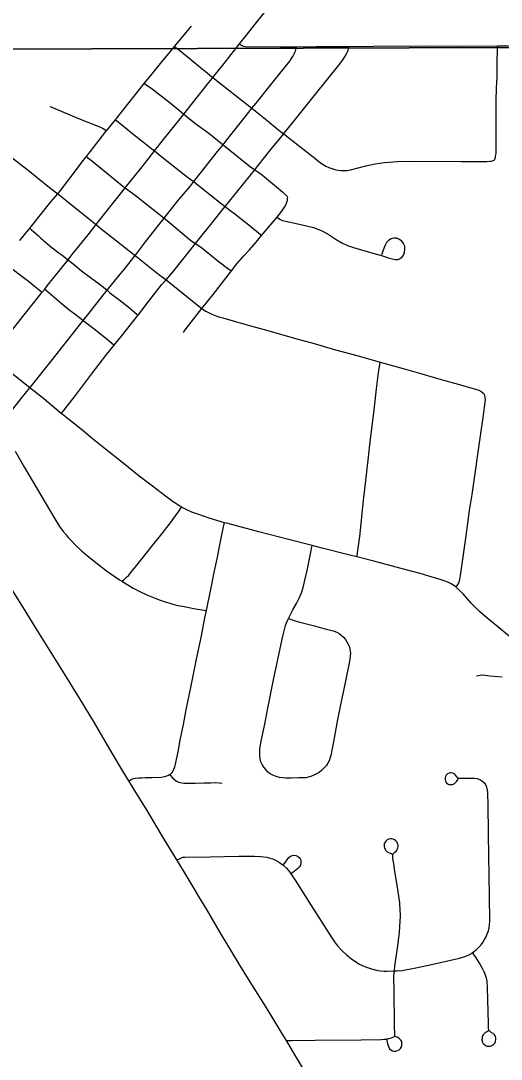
# Model space of a CAD drawing. Extents: x 0 to 34, y -5 to 22.
# Drawn here: x 3.656 to 4.121, y 14.615 to 15.62 of the extents above; entities that cross this region are included whole.
import ezdxf

# ---------------------------------------------------------------- set-up
doc = ezdxf.new("R2010")
doc.units = 0
for name, color, linetype in [('GM_X_City_Street', 7, 'Continuous'), ('GM_X_County_Road', 7, 'Continuous'), ('GM_X_Minor_River', 7, 'Continuous'), ('GM_X_Section', 7, 'Continuous'), ('GM_X_Township_Road', 7, 'Continuous')]:
    doc.layers.add(name, color=color, linetype=linetype)

msp = doc.modelspace()

# ---------------------------------------------------------------- linework, layer by layer
at = {"layer": 'GM_X_City_Street'}
for points in [[(3.6555, 15.4072), (3.6651, 15.4191), (3.6668, 15.4211), (3.6855, 15.4446), (3.6922, 15.4523), (3.6962, 15.4571), (3.7044, 15.4678), (3.7173, 15.4847), (3.72, 15.4882), (3.7237, 15.4929), (3.7388, 15.5124), (3.7397, 15.5135), (3.7481, 15.5238), (3.7492, 15.5252), (3.7675, 15.5484), (3.7759, 15.559), (3.7792, 15.5631), (3.7915, 15.5782), (3.8009, 15.5894), (3.8052, 15.5947), (3.8102, 15.6007), (3.8196, 15.6121), (3.8216, 15.6145)], [(3.6358, 15.2277), (3.6569, 15.2543), (3.6653, 15.2645), (3.6682, 15.2681), (3.6858, 15.2905), (3.7133, 15.3251), (3.7169, 15.3297), (3.7222, 15.3364), (3.7291, 15.3453), (3.7376, 15.3558), (3.7401, 15.3589), (3.7418, 15.3609), (3.7511, 15.3725), (3.7566, 15.3791), (3.767, 15.3925), (3.7683, 15.3942), (3.7772, 15.4057), (3.7938, 15.4271), (3.7951, 15.4287), (3.8009, 15.4361), (3.8096, 15.447), (3.8199, 15.4591), (3.8237, 15.464), (3.8311, 15.4734), (3.8466, 15.4931), (3.8521, 15.4997), (3.8549, 15.5032), (3.8673, 15.519), (3.8769, 15.5311), (3.88, 15.5349), (3.884, 15.5398), (3.8981, 15.5574), (3.9058, 15.567), (3.9166, 15.5806), (3.9183, 15.5831), (3.9196, 15.5851), (3.9206, 15.5871), (3.922, 15.5901), (3.9225, 15.5917), (3.9228, 15.5934), (3.923, 15.5944)], [(3.6957, 15.2399), (3.6977, 15.2424), (3.7094, 15.2573), (3.7248, 15.2779), (3.7396, 15.2971), (3.7469, 15.306), (3.7539, 15.3146), (3.7685, 15.3329), (3.7699, 15.3348), (3.779, 15.3467), (3.7927, 15.3641), (3.797, 15.3689), (3.8044, 15.3776), (3.8255, 15.4042), (3.8319, 15.4123), (3.8417, 15.4243), (3.8513, 15.4365), (3.8542, 15.4399), (3.8584, 15.4451), (3.8787, 15.4702), (3.8829, 15.4754), (3.8861, 15.4797), (3.8983, 15.495), (3.9108, 15.5102), (3.9112, 15.5108), (3.9209, 15.5229), (3.9403, 15.547), (3.9654, 15.5783), (3.968, 15.5818), (3.9702, 15.5854), (3.9717, 15.5881), (3.9729, 15.5907), (3.9734, 15.5923), (3.9737, 15.5939), (3.9738, 15.5948)], [(3.8052, 15.5947), (3.8063, 15.5938), (3.8104, 15.5907), (3.8209, 15.582), (3.8304, 15.5743), (3.8366, 15.5692), (3.8413, 15.5654), (3.8422, 15.5646)], [(4.1145, 15.485), (4.1151, 15.4863), (4.1154, 15.4875), (4.1156, 15.4887), (4.116, 15.4912), (4.1161, 15.4949), (4.1162, 15.5104), (4.116, 15.529), (4.1161, 15.5423), (4.1165, 15.5548), (4.1169, 15.5598), (4.1172, 15.5657), (4.1172, 15.5779), (4.1173, 15.593), (4.1173, 15.5952)], [(3.7759, 15.559), (3.7773, 15.558), (3.7835, 15.5538), (3.8008, 15.5401), (3.8141, 15.5291)], [(3.8422, 15.5646), (3.8482, 15.56), (3.868, 15.5444), (3.88, 15.5349), (3.8911, 15.5261), (3.9077, 15.5126), (3.9108, 15.5102), (3.9246, 15.4993), (3.9391, 15.4879), (3.9464, 15.4822), (3.949, 15.4805), (3.9516, 15.479), (3.9543, 15.4778), (3.9572, 15.4767), (3.9601, 15.4758), (3.9631, 15.4752), (3.9661, 15.4748), (3.9692, 15.4747), (3.9722, 15.4749), (3.9753, 15.4755), (3.9901, 15.4794), (3.9992, 15.4812), (4.0083, 15.4825), (4.0206, 15.4836), (4.033, 15.4839), (4.0823, 15.4836), (4.107, 15.4835), (4.1101, 15.4837), (4.1117, 15.4839), (4.1132, 15.4843), (4.1145, 15.485)], [(3.6846, 15.5368), (3.6873, 15.5357), (3.7122, 15.525), (3.7319, 15.5172), (3.7361, 15.5154), (3.7388, 15.5139), (3.7397, 15.5135)], [(3.8141, 15.5291), (3.8163, 15.5274), (3.8259, 15.52), (3.8382, 15.5108), (3.8521, 15.4997), (3.8786, 15.4783), (3.8829, 15.4754), (3.8867, 15.4728), (3.8903, 15.4701), (3.9039, 15.4591), (3.9098, 15.4539), (3.9125, 15.4514), (3.9132, 15.4508), (3.9136, 15.4502), (3.914, 15.4495), (3.9144, 15.4485)], [(3.7481, 15.5238), (3.7494, 15.5228), (3.7539, 15.5193), (3.765, 15.5103), (3.7751, 15.5023), (3.7816, 15.497), (3.7859, 15.4937), (3.793, 15.488), (3.8144, 15.471), (3.8212, 15.4659), (3.8237, 15.464), (3.8264, 15.4619), (3.8501, 15.443), (3.8542, 15.4399), (3.8587, 15.4365), (3.8649, 15.4319), (3.87, 15.4277), (3.8769, 15.4221), (3.8882, 15.413), (3.8894, 15.412)], [(3.6206, 15.5065), (3.6214, 15.5064), (3.6224, 15.5062), (3.6231, 15.506), (3.6239, 15.5055), (3.6271, 15.5031), (3.6407, 15.4928), (3.6651, 15.4737), (3.6741, 15.4666), (3.6828, 15.4597), (3.6922, 15.4523), (3.6965, 15.449), (3.7073, 15.4403), (3.7212, 15.429), (3.7284, 15.4232), (3.7294, 15.4224)], [(3.72, 15.4882), (3.7211, 15.4874), (3.7248, 15.4846), (3.7479, 15.4659), (3.7552, 15.4597), (3.7574, 15.4579)], [(3.7574, 15.4579), (3.7614, 15.4551), (3.7657, 15.4518), (3.7902, 15.4326), (3.7951, 15.4287), (3.7979, 15.4265), (3.8209, 15.4072), (3.8255, 15.4042), (3.8278, 15.4027), (3.8314, 15.4002), (3.8471, 15.3875), (3.8578, 15.3795), (3.8602, 15.3777)], [(3.8139, 15.318), (3.8155, 15.3207), (3.8212, 15.3281), (3.8316, 15.3412), (3.8425, 15.3549), (3.8602, 15.3777), (3.8655, 15.3844), (3.8722, 15.3923), (3.8776, 15.3981), (3.8842, 15.4055), (3.8894, 15.412), (3.893, 15.4165), (3.9025, 15.4273), (3.9043, 15.4295), (3.9088, 15.4353), (3.9115, 15.4394), (3.9131, 15.4422), (3.9139, 15.4441), (3.9143, 15.4457), (3.9144, 15.4471), (3.9144, 15.4485)], [(3.9043, 15.4295), (3.9051, 15.429), (3.9076, 15.4273), (3.9096, 15.4264), (3.9273, 15.4226), (3.9394, 15.4196), (3.9454, 15.4175), (3.9483, 15.4162), (3.9538, 15.4131), (3.9615, 15.4079), (3.9669, 15.4048), (3.9725, 15.4023), (3.9782, 15.4002), (3.9992, 15.3943), (4.0052, 15.3927), (4.0141, 15.3898), (4.0171, 15.3889), (4.0186, 15.3887), (4.0199, 15.3886), (4.0213, 15.3888), (4.0226, 15.3892), (4.0237, 15.3899), (4.0248, 15.3907), (4.0264, 15.393), (4.0274, 15.3957), (4.0279, 15.3987), (4.0277, 15.4015), (4.0267, 15.4042), (4.025, 15.4065), (4.0227, 15.4082), (4.0201, 15.4092), (4.0173, 15.4094), (4.0146, 15.4087), (4.0121, 15.4072), (4.0102, 15.4051), (4.0087, 15.4026), (4.0078, 15.4002), (4.0052, 15.3931)], [(3.6651, 15.4191), (3.6665, 15.4178), (3.6713, 15.4136), (3.6736, 15.4115), (3.6759, 15.4094), (3.6781, 15.4074), (3.6803, 15.4054), (3.6825, 15.4036), (3.6868, 15.4001), (3.689, 15.3983), (3.6911, 15.3968), (3.6964, 15.3928), (3.7011, 15.3892), (3.7022, 15.3884)], [(3.7294, 15.4224), (3.7343, 15.4185), (3.74, 15.4139), (3.767, 15.3925), (3.7898, 15.3745), (3.797, 15.3689), (3.8088, 15.3597), (3.8302, 15.3422), (3.8316, 15.3412), (3.8327, 15.3404), (3.8353, 15.3386), (3.8379, 15.3373), (3.8406, 15.3361), (3.8434, 15.335), (3.8491, 15.3331), (3.8519, 15.3322), (3.872, 15.3266), (3.8836, 15.3233), (3.8954, 15.32), (3.9221, 15.3124), (3.9403, 15.3074), (3.9608, 15.3015), (3.9827, 15.2954), (4.0039, 15.2894), (4.0263, 15.2832), (4.0444, 15.278), (4.0629, 15.2727), (4.0794, 15.268), (4.0994, 15.2622), (4.1014, 15.2613), (4.1031, 15.2602), (4.1043, 15.259)], [(3.6217, 15.3972), (3.6226, 15.397), (3.6266, 15.3963), (3.6276, 15.396), (3.6287, 15.3956), (3.6296, 15.3951), (3.6377, 15.3885), (3.64, 15.3866), (3.6524, 15.3765), (3.6651, 15.3668), (3.6693, 15.3633), (3.6758, 15.3582), (3.6773, 15.357)], [(3.7022, 15.3884), (3.7091, 15.383), (3.7152, 15.3779), (3.724, 15.3712), (3.7324, 15.3652), (3.7381, 15.3607), (3.7401, 15.3589), (3.7426, 15.3566), (3.7512, 15.3499), (3.7615, 15.3419), (3.7689, 15.3356), (3.7699, 15.3348)], [(3.6796, 15.36), (3.6816, 15.3584), (3.6952, 15.3468), (3.7031, 15.3405), (3.7092, 15.3357), (3.7146, 15.3315), (3.7169, 15.3297), (3.7221, 15.3258), (3.7287, 15.3207), (3.7403, 15.3113), (3.7443, 15.308), (3.7469, 15.306)], [(3.9814, 15.1011), (3.9816, 15.1021), (3.9821, 15.1052), (3.9842, 15.121), (3.9856, 15.1331), (3.9868, 15.1466), (3.9882, 15.1586), (3.9897, 15.1721), (3.9926, 15.1976), (3.9944, 15.2125), (3.9974, 15.2379), (3.9992, 15.2518), (3.9999, 15.2577), (4.0006, 15.2636), (4.0028, 15.2817), (4.0032, 15.2848), (4.0039, 15.2894)], [(4.0776, 15.0718), (4.0785, 15.0735), (4.0794, 15.0749), (4.0803, 15.0769), (4.081, 15.0793), (4.0817, 15.0832), (4.087, 15.1214), (4.0905, 15.1461), (4.0929, 15.1613), (4.0959, 15.1819), (4.0988, 15.2024), (4.102, 15.225), (4.1036, 15.2356), (4.105, 15.2459), (4.1057, 15.2531), (4.1056, 15.2552), (4.1051, 15.2572), (4.1043, 15.259)], [(3.6511, 15.2032), (3.6602, 15.1875), (3.676, 15.1609), (3.6895, 15.1379), (3.6941, 15.1306), (3.6975, 15.1258), (3.7003, 15.1224), (3.7024, 15.1198), (3.7054, 15.1165), (3.7088, 15.1131), (3.7153, 15.1071), (3.7247, 15.0992), (3.7394, 15.0878), (3.752, 15.0789), (3.7543, 15.0775), (3.7599, 15.074), (3.7652, 15.071), (3.7724, 15.0673), (3.7785, 15.0644), (3.7863, 15.0612), (3.7903, 15.0596), (3.7952, 15.0579), (3.8005, 15.0563), (3.8069, 15.0546), (3.8146, 15.053), (3.8256, 15.051), (3.8317, 15.0499), (3.8361, 15.0492)], [(3.7543, 15.0775), (3.7557, 15.0787), (3.7585, 15.0812), (3.761, 15.0836), (3.763, 15.086), (3.7675, 15.0914), (3.7752, 15.1011), (3.7853, 15.1137), (3.7933, 15.1239), (3.8013, 15.1342), (3.8077, 15.143), (3.8097, 15.1458), (3.8113, 15.1483), (3.8119, 15.1492)], [(3.7609, 14.8846), (3.7623, 14.8853), (3.7638, 14.8861), (3.7655, 14.8868), (3.7671, 14.8872), (3.7705, 14.8875), (3.7735, 14.8876), (3.7771, 14.8877), (3.7836, 14.8878), (3.7923, 14.8881), (3.7958, 14.8887), (3.7977, 14.8894), (3.7992, 14.89), (3.8002, 14.8906), (3.8015, 14.8914), (3.8028, 14.8927), (3.8038, 14.8942), (3.8046, 14.896), (3.8053, 14.898), (3.806, 14.9006), (3.807, 14.9052), (3.8086, 14.9127), (3.8106, 14.924), (3.8137, 14.9389), (3.8165, 14.9533), (3.8211, 14.9764), (3.8261, 15.0006), (3.8311, 15.0249), (3.8346, 15.0422), (3.8361, 15.0492), (3.8372, 15.0541), (3.8406, 15.0712), (3.8439, 15.0876), (3.8464, 15.0993), (3.8488, 15.1113), (3.8513, 15.1241), (3.8533, 15.1331), (3.8536, 15.1342)], [(3.9155, 15.0416), (3.921, 15.0397), (3.9251, 15.0384), (3.9406, 15.0344), (3.9494, 15.032), (3.9573, 15.03), (3.9594, 15.0293), (3.9622, 15.0282), (3.9642, 15.027), (3.9663, 15.0254), (3.9685, 15.0236), (3.9705, 15.0212), (3.9719, 15.0191), (3.9732, 15.0168), (3.974, 15.0147), (3.9748, 15.0118), (3.9751, 15.01), (3.9752, 15.0076), (3.9751, 15.0054), (3.9746, 15.0022), (3.9737, 14.9969), (3.9724, 14.9907), (3.9707, 14.9824), (3.9683, 14.9704), (3.9661, 14.9596), (3.9629, 14.944), (3.9606, 14.9314), (3.9584, 14.9206), (3.9572, 14.9141), (3.9565, 14.9102), (3.9557, 14.907), (3.9546, 14.9038), (3.9533, 14.9015), (3.9517, 14.8992), (3.9495, 14.8968), (3.9472, 14.8945), (3.9449, 14.8926), (3.9424, 14.8912), (3.9397, 14.8899), (3.937, 14.8889), (3.9344, 14.8881), (3.932, 14.8876), (3.9286, 14.8875), (3.9251, 14.8874), (3.9178, 14.8873), (3.9129, 14.8873), (3.9099, 14.8874), (3.9066, 14.8879), (3.9033, 14.8887), (3.9001, 14.8901), (3.8977, 14.8913), (3.8952, 14.8934), (3.8933, 14.8954), (3.8915, 14.8977), (3.89, 14.9003), (3.8887, 14.903), (3.8879, 14.9058), (3.8876, 14.9089), (3.8875, 14.912), (3.8878, 14.9151), (3.8887, 14.9213), (3.8912, 14.9335), (3.8925, 14.9394), (3.8955, 14.9547), (3.9009, 14.9821), (3.9072, 15.0125), (3.9099, 15.0246), (3.9114, 15.0309), (3.9126, 15.0349), (3.9135, 15.0373), (3.9147, 15.0401), (3.9155, 15.0416), (3.9179, 15.0466), (3.9196, 15.0498), (3.923, 15.056), (3.9257, 15.0613), (3.9279, 15.0665), (3.9295, 15.0715), (3.9314, 15.0798), (3.9333, 15.0881), (3.9369, 15.1056), (3.938, 15.1109), (3.9382, 15.112)], [(3.8002, 14.8906), (3.8008, 14.8899), (3.8031, 14.8874), (3.8057, 14.8852), (3.8072, 14.8841), (3.8089, 14.8833), (3.8105, 14.8828), (3.8122, 14.8825), (3.8143, 14.8823), (3.8179, 14.8822), (3.8251, 14.8824), (3.8335, 14.8825), (3.8402, 14.8827), (3.845, 14.8828), (3.8483, 14.8826), (3.8513, 14.8822)], [(3.8075, 14.8081), (3.8092, 14.8089), (3.8113, 14.8099), (3.8133, 14.8106), (3.8151, 14.8108), (3.8396, 14.8111), (3.8672, 14.8116), (3.8825, 14.8118), (3.8885, 14.8115), (3.8945, 14.8106), (3.8974, 14.8099), (3.9002, 14.809), (3.9029, 14.8078), (3.9056, 14.8063), (3.9075, 14.805), (3.9103, 14.8029), (3.9134, 14.8001), (3.9154, 14.7978), (3.9173, 14.7953), (3.9177, 14.7946), (3.9224, 14.7876), (3.9372, 14.764), (3.9573, 14.7326), (3.96, 14.7288), (3.9627, 14.7251), (3.9668, 14.7205), (3.9714, 14.7162), (3.9762, 14.7123), (3.9813, 14.7088), (3.984, 14.7073), (3.9897, 14.7048), (3.9956, 14.7028), (4.0016, 14.7013), (4.0047, 14.7009), (4.0078, 14.7006), (4.0109, 14.7005), (4.0177, 14.7007), (4.0204, 14.7008), (4.0252, 14.7012), (4.0368, 14.7034), (4.0506, 14.7064), (4.0808, 14.7132), (4.0867, 14.7151), (4.0896, 14.7163), (4.0923, 14.7177), (4.0934, 14.7185), (4.0949, 14.7194), (4.0972, 14.7214), (4.0995, 14.7236), (4.1015, 14.7259), (4.1034, 14.7283), (4.105, 14.731), (4.1064, 14.7337), (4.1076, 14.7366), (4.1086, 14.7395), (4.1094, 14.7425), (4.1098, 14.7456), (4.1101, 14.7487), (4.1101, 14.7518), (4.1097, 14.7703), (4.1093, 14.795), (4.1091, 14.8105), (4.1083, 14.8601), (4.108, 14.8736), (4.1075, 14.877), (4.1068, 14.8792), (4.1057, 14.8814), (4.1034, 14.8836), (4.1009, 14.8853), (4.098, 14.8864), (4.0949, 14.8867), (4.0919, 14.8868), (4.0825, 14.8867), (4.0808, 14.8868), (4.0799, 14.887), (4.0794, 14.8873), (4.0786, 14.888), (4.077, 14.89), (4.0758, 14.8912), (4.0743, 14.8919), (4.0727, 14.8923), (4.0717, 14.8922), (4.0707, 14.892), (4.0692, 14.8914), (4.0684, 14.8908), (4.0678, 14.8901), (4.0671, 14.8889), (4.0667, 14.8874), (4.0668, 14.886), (4.0671, 14.8845), (4.0676, 14.8833), (4.0685, 14.8821), (4.0698, 14.8813), (4.0705, 14.881), (4.0712, 14.8809), (4.072, 14.8808), (4.0729, 14.8809), (4.0738, 14.8811), (4.0746, 14.8814), (4.076, 14.8821), (4.077, 14.8831), (4.078, 14.8841), (4.0787, 14.8851), (4.0795, 14.8868)], [(4.0181, 14.6372), (4.018, 14.6491), (4.0174, 14.682), (4.0172, 14.6946), (4.0175, 14.6995), (4.0177, 14.7007), (4.0183, 14.7052), (4.0211, 14.7249), (4.0226, 14.7382), (4.0231, 14.7435), (4.0234, 14.7492), (4.0235, 14.7529), (4.0232, 14.7616), (4.0231, 14.7639), (4.0229, 14.7666), (4.0223, 14.7709), (4.0206, 14.7816), (4.0186, 14.7948), (4.0169, 14.8061), (4.0164, 14.8096), (4.0162, 14.8125), (4.0164, 14.8134), (4.0166, 14.8141), (4.0174, 14.8149), (4.0181, 14.8156), (4.0194, 14.8166), (4.0201, 14.8175), (4.0205, 14.8183), (4.0211, 14.8196), (4.0214, 14.8213), (4.0214, 14.8228), (4.0209, 14.8241), (4.0201, 14.8255), (4.0191, 14.8266), (4.0178, 14.8276), (4.0166, 14.8282), (4.0154, 14.8285), (4.0137, 14.8284), (4.0122, 14.828), (4.0109, 14.8274), (4.0098, 14.8266), (4.0087, 14.8253), (4.008, 14.8239), (4.0078, 14.8227), (4.0078, 14.821), (4.0081, 14.8196), (4.0087, 14.8184), (4.0095, 14.8172), (4.0108, 14.816), (4.0119, 14.8153), (4.0137, 14.8146), (4.0163, 14.8138)], [(3.9103, 14.8029), (3.9124, 14.806), (3.9147, 14.809), (3.9157, 14.8103), (3.9174, 14.8117), (3.9191, 14.8124), (3.9208, 14.8126), (3.9226, 14.8123), (3.9242, 14.8116), (3.9257, 14.8104), (3.9265, 14.8092), (3.9272, 14.8078), (3.9274, 14.806), (3.9273, 14.8045), (3.927, 14.803), (3.9261, 14.8014), (3.9244, 14.7997), (3.9194, 14.7959), (3.9177, 14.7946)], [(4.1091, 14.6431), (4.1053, 14.6405), (4.1043, 14.6397), (4.1037, 14.6391), (4.1031, 14.6381), (4.1027, 14.6374), (4.1025, 14.6358), (4.1024, 14.6341), (4.1025, 14.6332), (4.1027, 14.6323), (4.103, 14.6316), (4.1034, 14.6308), (4.104, 14.6301), (4.1048, 14.6295), (4.1056, 14.6289), (4.1065, 14.6284), (4.1076, 14.6281), (4.1089, 14.6279), (4.11, 14.628), (4.1112, 14.6283), (4.1124, 14.6288), (4.1134, 14.6294), (4.1148, 14.6309), (4.1156, 14.6325), (4.1158, 14.6343), (4.1157, 14.636), (4.1154, 14.6374), (4.1151, 14.638), (4.1146, 14.6388), (4.114, 14.6395), (4.1132, 14.6402), (4.1118, 14.641), (4.1106, 14.6419), (4.1096, 14.6428), (4.1091, 14.6438), (4.1087, 14.6451), (4.1087, 14.6499), (4.1079, 14.6845), (4.1073, 14.6908), (4.1067, 14.6938), (4.1058, 14.6968), (4.1047, 14.6998), (4.1034, 14.7026), (4.1002, 14.7081), (4.0968, 14.7133), (4.0934, 14.7185)], [(3.9133, 14.6334), (3.9185, 14.6334), (3.9411, 14.6337), (3.9856, 14.6341), (4.0049, 14.6344), (4.008, 14.6346), (4.0103, 14.6349), (4.0106, 14.6335), (4.0112, 14.6302), (4.0116, 14.6286), (4.0123, 14.6269), (4.0131, 14.6255), (4.0144, 14.6244), (4.0158, 14.6236), (4.0176, 14.6232), (4.0193, 14.6232), (4.0209, 14.6237), (4.0224, 14.6245), (4.0236, 14.6257), (4.0245, 14.6272), (4.025, 14.6289), (4.0251, 14.6306), (4.0248, 14.6324), (4.0238, 14.6341), (4.0221, 14.6358), (4.0203, 14.6368), (4.0181, 14.6372), (4.0146, 14.6358), (4.0124, 14.6352), (4.0106, 14.6349)]]:
    msp.add_lwpolyline(points, dxfattribs=at)
at = {"layer": 'GM_X_County_Road'}
msp.add_line((3.6773, 15.357), (3.6796, 15.36), dxfattribs=at)
for points in [[(3.868, 15.5971), (3.8748, 15.6056), (3.8805, 15.6129), (3.8948, 15.6308), (3.8982, 15.6351)], [(3.8416, 15.5638), (3.8422, 15.5646), (3.8518, 15.5767), (3.868, 15.5971)], [(3.8141, 15.5291), (3.8308, 15.5504), (3.8384, 15.5599), (3.8416, 15.5638)], [(3.7853, 15.4929), (3.7859, 15.4937), (3.7946, 15.5049), (3.8119, 15.5264), (3.8141, 15.5291)], [(3.7574, 15.4579), (3.7725, 15.4768), (3.7798, 15.4857), (3.7853, 15.4929)], [(3.7294, 15.4224), (3.7331, 15.4272), (3.7452, 15.4425), (3.7554, 15.4553), (3.7574, 15.4579)], [(3.7022, 15.3884), (3.7059, 15.3931), (3.7216, 15.4124), (3.7294, 15.4224)], [(3.6796, 15.36), (3.6821, 15.3631), (3.7022, 15.3884)], [(3.6479, 15.32), (3.6538, 15.3275), (3.6773, 15.357)], [(3.6653, 15.2645), (3.6641, 15.2655), (3.649, 15.2774), (3.6402, 15.2848), (3.6329, 15.2903), (3.6274, 15.2942)], [(3.6957, 15.2399), (3.6787, 15.2539), (3.6653, 15.2645)], [(3.8119, 15.1492), (3.8076, 15.1518), (3.8026, 15.1552), (3.7964, 15.1597), (3.7838, 15.1695), (3.771, 15.1792), (3.7555, 15.1918), (3.7385, 15.2053), (3.724, 15.217), (3.7168, 15.223), (3.6982, 15.2379), (3.6957, 15.2399)], [(3.8536, 15.1342), (3.8387, 15.1385), (3.8276, 15.1423), (3.822, 15.1444), (3.8164, 15.1469), (3.8119, 15.1492)], [(3.9382, 15.112), (3.9167, 15.1177), (3.8866, 15.1254), (3.8566, 15.1334), (3.8536, 15.1342)], [(3.9814, 15.1011), (3.9747, 15.1028), (3.9478, 15.1094), (3.9382, 15.112)], [(4.0776, 15.0718), (4.0751, 15.0736), (4.0726, 15.0752), (4.0694, 15.0767), (4.0658, 15.0781), (4.062, 15.0793), (4.0512, 15.0826), (4.0427, 15.085), (4.0278, 15.0889), (3.9978, 15.0969), (3.9814, 15.1011)], [(4.1364, 15.0184), (4.1303, 15.0233), (4.1177, 15.0335), (4.107, 15.0421), (4.0999, 15.0484), (4.0968, 15.0514), (4.0921, 15.0564), (4.0878, 15.0613), (4.0841, 15.0653), (4.0807, 15.0687), (4.0785, 15.0709), (4.0776, 15.0718)]]:
    msp.add_lwpolyline(points, dxfattribs=at)
at = {"layer": 'GM_X_Minor_River'}
msp.add_lwpolyline([(4.1221, 14.9848), (4.1176, 14.9851), (4.1103, 14.9857), (4.1027, 14.9867), (4.097, 14.9858)], dxfattribs=at)
at = {"layer": 'GM_X_Section'}
for points in [[(4.1248, 16.5469), (4.1342, 15.5936), (3.6228, 15.592), (3.1044, 15.6177), (3.0783, 16.5351), (3.1825, 16.5361), (3.5929, 16.5408), (3.9967, 16.5453)], [(3.1044, 15.6177), (3.6228, 15.592), (4.1342, 15.5936), (4.1458, 14.5934), (3.5359, 14.5917), (3.104, 14.6056)]]:
    msp.add_lwpolyline(points, close=True, dxfattribs=at)
at = {"layer": 'GM_X_Township_Road'}
for points in [[(3.868, 15.5971), (3.8685, 15.5967), (3.8692, 15.5962), (3.8702, 15.5956), (3.8718, 15.5951), (3.8734, 15.5947), (3.9076, 15.5943), (3.923, 15.5944)], [(3.923, 15.5944), (3.942, 15.5947), (3.9685, 15.5948), (3.9738, 15.5948)], [(3.9738, 15.5948), (3.998, 15.5951), (4.0528, 15.5952), (4.0796, 15.5951), (4.1173, 15.5952)], [(4.1173, 15.5952), (4.1233, 15.5952), (4.1281, 15.5952)], [(3.7609, 14.8846), (3.7559, 14.8928), (3.7449, 14.9114), (3.7277, 14.9408), (3.7134, 14.9646), (3.6971, 14.9907), (3.6714, 15.032), (3.6592, 15.0519), (3.6483, 15.0694)], [(3.8075, 14.8081), (3.7998, 14.8208), (3.7933, 14.8314), (3.7786, 14.8559), (3.7656, 14.877), (3.7609, 14.8846)], [(3.9133, 14.6334), (3.9087, 14.6411), (3.8992, 14.6566), (3.893, 14.6666), (3.8838, 14.6815), (3.8768, 14.6928), (3.8684, 14.7064), (3.8615, 14.7176), (3.8576, 14.7242), (3.8494, 14.738), (3.8363, 14.76), (3.8288, 14.7726), (3.824, 14.7806), (3.8163, 14.7935), (3.8091, 14.8055), (3.8075, 14.8081)], [(3.9351, 14.597), (3.9193, 14.6234), (3.9133, 14.6334)]]:
    msp.add_lwpolyline(points, dxfattribs=at)

doc.saveas('drawing.dxf')
